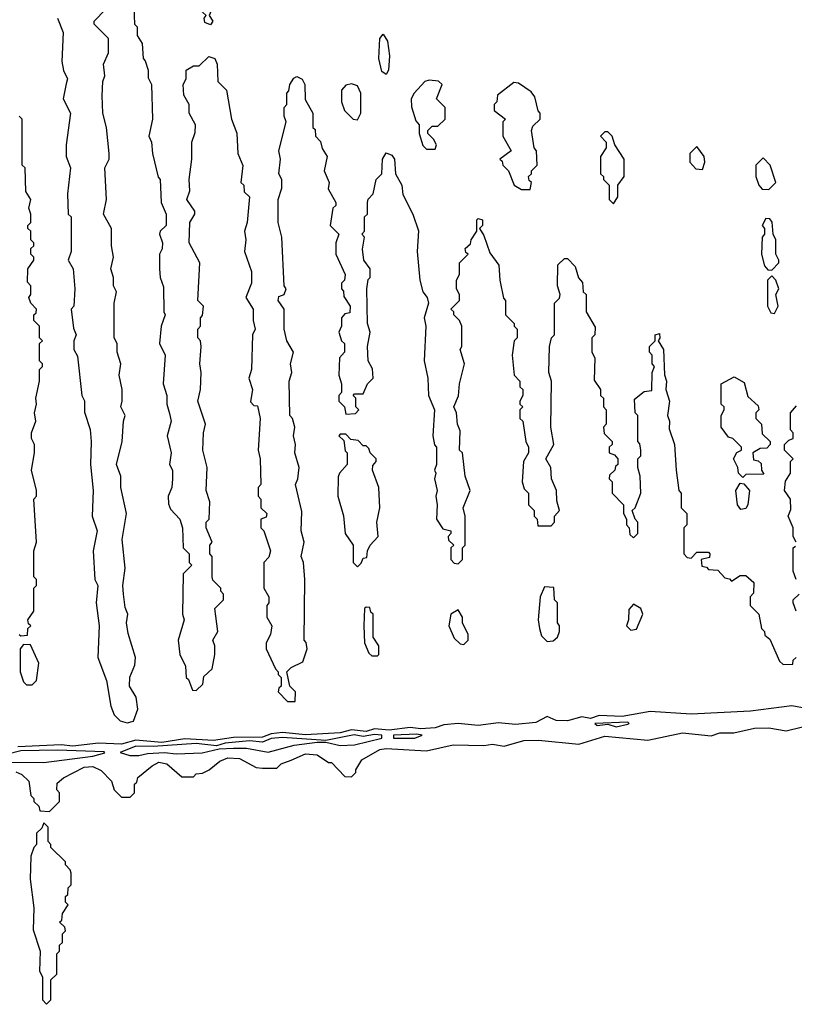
# Model space of a CAD drawing. Extents: x 2737310 to 2869991, y 870230 to 1012730.
# Tile 268 of 479: x 2774341 to 2777034, y 945970 to 949390. Entities that reach past the tile are written whole.
import ezdxf

# ---------------------------------------------------------------- set-up
doc = ezdxf.new("R2010")
doc.units = 0

msp = doc.modelspace()

# ---------------------------------------------------------------- linework, layer by layer
at = {"layer": '0CON02XD'}
for points in [[(2775005, 949372.5), (2774985, 949380), (2774982.5, 949395), (2774990, 949405), (2774976.7, 949416.7), (2774970, 949435), (2774968.8, 949475), (2774985, 949500), (2775000, 949495), (2775008, 949475), (2775010.7, 949429.3), (2775000, 949405), (2775012.5, 949385), (2775005, 949372.5)], [(2774737.5, 949435), (2774740, 949375), (2774750, 949365), (2774750, 949335), (2774767, 949307), (2774770, 949255), (2774777, 949247), (2774787.5, 949215), (2774788.3, 949188.3), (2774800, 949165), (2774802.5, 949045), (2774790, 948985), (2774800, 948965), (2774802.5, 948925), (2774823, 948843), (2774830, 948835), (2774832.5, 948755), (2774850, 948715), (2774850, 948675), (2774830, 948655), (2774827.5, 948645), (2774837.5, 948615), (2774836.4, 948593.6), (2774827.5, 948575), (2774827.5, 948525), (2774830, 948495), (2774841.7, 948461.7), (2774842.5, 948375), (2774847.5, 948365), (2774832.5, 948325), (2774827.5, 948265), (2774847.5, 948225), (2774840, 948125), (2774852.5, 948085), (2774852.5, 948055), (2774861.7, 948021.7), (2774867.5, 947995), (2774853.3, 947945), (2774867.5, 947885), (2774862.5, 947845), (2774872.5, 947825), (2774872.5, 947795), (2774870, 947765), (2774857.5, 947735), (2774858.3, 947708.3), (2774865, 947690), (2774897.5, 947655), (2774907.5, 947625), (2774910, 947555), (2774930, 947535), (2774930, 947505), (2774940, 947495), (2774910, 947465), (2774907.5, 947325), (2774912.5, 947305), (2774892.5, 947235), (2774897.5, 947185), (2774917.5, 947145), (2774920, 947105), (2774928.3, 947098.3), (2774941.7, 947061.7), (2774955, 947060), (2774978.3, 947081.7), (2774981.7, 947108.3), (2775010, 947135), (2775020, 947185), (2775020, 947215), (2775012.5, 947235), (2775030, 947265), (2775020, 947345), (2775050, 947375), (2775050, 947395), (2775040, 947405), (2775040, 947415), (2775013, 947443), (2775010, 947455), (2775010, 947525), (2775002.5, 947535), (2775002.5, 947565), (2775010, 947575), (2774990, 947625), (2774990, 947645), (2775000, 947655), (2775002.5, 947715), (2774990, 947755), (2774992.5, 947835), (2774977.5, 947895), (2774980, 947955), (2774987.5, 947985), (2774960, 948065), (2774970, 948105), (2774972.5, 948165), (2774967.5, 948195), (2774972.5, 948255), (2774970, 948275), (2774960, 948285), (2774960, 948315), (2774970, 948325), (2774970, 948355), (2774977, 948363), (2774980, 948395), (2774960, 948415), (2774967.5, 948545), (2774930, 948615), (2774932.5, 948685), (2774950, 948715), (2774950, 948725), (2774922.5, 948765), (2774932.5, 948795), (2774930, 948835), (2774940, 948905), (2774940, 948965), (2774951.7, 948998.3), (2774952.5, 949025), (2774930, 949065), (2774930, 949095), (2774911.7, 949128.3), (2774910, 949165), (2774920, 949185), (2774920, 949215), (2774945, 949230), (2774965, 949230), (2774998.3, 949261.7), (2775020, 949255), (2775027.5, 949235), (2775030, 949175), (2775060, 949145), (2775077.5, 949045), (2775096.4, 948996.4), (2775100, 948925), (2775117, 948883), (2775110, 948825), (2775120, 948815), (2775121.7, 948791.7), (2775140, 948775), (2775132.5, 948685), (2775122.5, 948655), (2775127.5, 948625), (2775122.5, 948585), (2775147.5, 948515), (2775147.5, 948475), (2775127.5, 948425), (2775152.5, 948385), (2775152.5, 948345), (2775160, 948315), (2775150, 948295), (2775147.5, 948175), (2775137.5, 948145), (2775150, 948105), (2775143, 948063), (2775155, 948050), (2775168.3, 948048.3), (2775177.5, 948005), (2775170, 947895), (2775177.5, 947865), (2775180, 947775), (2775170, 947765), (2775170, 947735), (2775180, 947725), (2775180, 947695), (2775200, 947675), (2775198.3, 947661.7), (2775180, 947655), (2775180, 947625), (2775190, 947615), (2775212.5, 947545), (2775207, 947523), (2775190, 947505), (2775190, 947415), (2775207.5, 947385), (2775207.5, 947365), (2775200, 947355), (2775200, 947315), (2775217.5, 947285), (2775212.5, 947255), (2775197.5, 947225), (2775197.5, 947205), (2775230, 947135), (2775240, 947125), (2775240, 947115), (2775250, 947105), (2775250, 947075), (2775241.7, 947068.3), (2775240, 947055), (2775271.7, 947021.7), (2775298.3, 947021.7), (2775300, 947055), (2775280, 947075), (2775270, 947125), (2775285, 947140), (2775325, 947160), (2775340, 947205), (2775337, 947227), (2775330, 947235), (2775332.5, 947445), (2775327.5, 947505), (2775320, 947525), (2775330, 947575), (2775320, 947615), (2775321.7, 947681.7), (2775300, 947775), (2775307.5, 947795)], [(2774472.5, 949395), (2774492.5, 949345), (2774487.5, 949245), (2774493, 949213), (2774507.5, 949185), (2774503, 949167), (2774492.5, 949115), (2774517.5, 949065), (2774502.5, 948955), (2774502.5, 948915), (2774517.5, 948875), (2774507.5, 948785), (2774510, 948715), (2774520, 948705), (2774520, 948585), (2774510, 948555), (2774527.5, 948525), (2774532.5, 948455), (2774530, 948395), (2774520, 948385), (2774528.3, 948318.3), (2774537.5, 948295), (2774530, 948275), (2774530, 948245), (2774541.7, 948221.7), (2774557.5, 948085), (2774566.4, 948066.4), (2774567, 948027), (2774586.4, 947966.4), (2774590, 947925), (2774587.5, 947845), (2774596.7, 947755), (2774593.3, 947665), (2774610, 947615), (2774596.7, 947545), (2774602.5, 947445), (2774612.5, 947425), (2774607.5, 947365), (2774617.5, 947285), (2774613.3, 947175), (2774642.5, 947095), (2774657.5, 947005), (2774670, 946975), (2774690, 946955), (2774715, 946947.5), (2774736.4, 946953.6), (2774752.5, 946995), (2774746.4, 947036.4), (2774722.5, 947075), (2774723.6, 947106.4), (2774741.7, 947148.3), (2774743.3, 947175), (2774718.3, 947258.3), (2774712.5, 947295), (2774717.5, 947325), (2774708.3, 947348.3), (2774702.5, 947395), (2774700, 947425), (2774707.5, 947485), (2774697.5, 947585), (2774712.5, 947675), (2774692.5, 947765), (2774692.5, 947805), (2774677.5, 947845), (2774697.5, 947925), (2774702.5, 947995), (2774707.5, 948015), (2774692.5, 948045), (2774697.5, 948065), (2774697.5, 948105), (2774687.5, 948155), (2774692.5, 948195), (2774680, 948235), (2774680, 948265), (2774670, 948285), (2774670, 948405), (2774677.5, 948445), (2774667.5, 948465), (2774667.5, 948495), (2774657.5, 948525), (2774667.5, 948565), (2774660, 948605), (2774660, 948665), (2774632.5, 948715), (2774642.5, 948765), (2774637.5, 948875), (2774652.5, 948905), (2774652.5, 948925), (2774642.5, 949015), (2774630, 949065), (2774627.5, 949125), (2774630, 949175), (2774637.5, 949195), (2774632.5, 949235), (2774650, 949275), (2774650, 949325), (2774600, 949375), (2774600, 949385), (2774640, 949425)], [(2775615, 949200), (2775600.5, 949210.5), (2775590, 949255), (2775592.5, 949325), (2775605, 949340), (2775620, 949315), (2775626.2, 949265), (2775623.3, 949215), (2775615, 949200)], [(2775307.5, 947795), (2775312.5, 947835), (2775297.5, 947885), (2775300, 947915), (2775292.5, 947945), (2775297.5, 947975), (2775290, 948005), (2775280, 948015), (2775277.5, 948135), (2775286.7, 948165), (2775282.5, 948195), (2775292.5, 948235), (2775270, 948275), (2775260, 948315), (2775260, 948385), (2775240, 948415), (2775241.7, 948428.3), (2775260, 948435), (2775267.5, 948455), (2775260, 948465), (2775252.5, 948635), (2775240, 948685), (2775240, 948765), (2775252.5, 948805), (2775252.5, 948835), (2775242.5, 948855), (2775247.5, 948905), (2775242.5, 948935), (2775267.5, 949035), (2775260, 949055), (2775260, 949085), (2775270, 949095), (2775270, 949135), (2775277, 949143), (2775280, 949165), (2775293.6, 949186.4), (2775305, 949192.5), (2775323, 949183), (2775332.5, 949165), (2775333, 949113), (2775360, 949065), (2775360, 949015), (2775368.3, 949008.3), (2775370, 948985), (2775387, 948967), (2775393, 948943), (2775410, 948915), (2775400, 948865), (2775417.5, 948825), (2775413, 948803), (2775440, 948755), (2775440, 948745), (2775430, 948735), (2775420, 948675), (2775450, 948645), (2775440, 948615), (2775440, 948575), (2775472.5, 948505), (2775470, 948485), (2775460, 948475), (2775460, 948455), (2775467, 948447), (2775468.3, 948428.3), (2775490, 948395), (2775488.3, 948371.7), (2775471.7, 948368.3), (2775460, 948355), (2775460, 948325), (2775450, 948305), (2775460, 948275), (2775470, 948265), (2775470, 948235), (2775452.5, 948215), (2775450, 948155), (2775460, 948125), (2775460, 948095), (2775450, 948085), (2775450, 948065), (2775470, 948045), (2775475, 948020), (2775508.3, 948021.7), (2775520, 948035), (2775510, 948045), (2775510, 948075), (2775500, 948085), (2775505, 948090), (2775535, 948090), (2775550, 948125), (2775570, 948145), (2775567, 948177), (2775552.5, 948205), (2775550, 948255), (2775560, 948305), (2775550, 948335), (2775547.5, 948455), (2775553, 948487), (2775560, 948495), (2775560, 948525), (2775537.5, 948555), (2775533, 948593), (2775540, 948635), (2775530, 948645), (2775540, 948655), (2775540, 948705), (2775550, 948715), (2775550, 948755), (2775553, 948767), (2775570, 948785), (2775580, 948835), (2775600, 948855), (2775602.5, 948905), (2775615, 948927.5), (2775635, 948920), (2775643.8, 948905), (2775647.5, 948855), (2775670, 948815), (2775673, 948783), (2775707.5, 948715), (2775727, 948657), (2775722.5, 948585), (2775732.5, 948485), (2775742.5, 948445), (2775757.5, 948425), (2775762.5, 948405), (2775747.5, 948355), (2775752.5, 948325), (2775747.5, 948205), (2775760, 948145), (2775762.5, 948085), (2775782.5, 948035), (2775777.5, 947945), (2775783, 947913), (2775790, 947905), (2775790, 947845), (2775782.5, 947825), (2775787.5, 947815), (2775782.5, 947795), (2775792.5, 947755), (2775787.5, 947735), (2775792.5, 947705), (2775790, 947655), (2775811.7, 947621.7), (2775840, 947615), (2775840, 947605), (2775830, 947595), (2775831.7, 947581.7), (2775850, 947565), (2775840, 947555), (2775840, 947515), (2775851.7, 947501.7), (2775865, 947500), (2775880, 947515), (2775880, 947555), (2775890, 947565), (2775890, 947665), (2775882.5, 947695), (2775907.5, 947755), (2775890, 947805), (2775880, 947885), (2775870, 947895), (2775871.7, 947961.7), (2775862.5, 947985), (2775860, 948025), (2775850, 948045), (2775867, 948083), (2775870, 948125), (2775887.5, 948195), (2775872.5, 948245), (2775877.5, 948255), (2775877.5, 948325), (2775870, 948345), (2775850, 948365), (2775850, 948375), (2775840, 948385), (2775870, 948415), (2775870, 948435), (2775860, 948455), (2775860, 948485), (2775870, 948505), (2775870, 948545), (2775900, 948575), (2775891.7, 948581.7), (2775890, 948595), (2775908.3, 948611.7), (2775910, 948625), (2775930, 948655), (2775930, 948695), (2775935, 948700), (2775950, 948695), (2775950, 948675), (2775940, 948665), (2775955, 948640), (2775975, 948580), (2776007, 948537), (2776010, 948485), (2776023, 948423), (2776030, 948415), (2776030, 948365), (2776060, 948335), (2776060, 948325), (2776070, 948315), (2776070, 948285), (2776060, 948275), (2776052.5, 948225), (2776060, 948155), (2776080, 948135), (2776080, 948115), (2776090, 948105), (2776090, 948085), (2776080, 948065), (2776080, 948055), (2776090, 948045), (2776080, 948035), (2776080, 948005), (2776090, 947995), (2776100, 947925), (2776110, 947905), (2776110, 947885), (2776092.5, 947855), (2776087.5, 947785), (2776095, 947760), (2776110, 947745), (2776110, 947705), (2776130, 947685), (2776130, 947665), (2776140, 947655), (2776141.7, 947631.7), (2776188.3, 947631.7), (2776200, 947645), (2776200, 947665), (2776217.5, 947685), (2776208.3, 947718.3), (2776207.5, 947755), (2776190, 947795), (2776187.5, 947835), (2776170, 947865), (2776197.5, 947915), (2776187.5, 947975), (2776190, 948135), (2776180, 948165), (2776182.5, 948255), (2776190, 948285), (2776200, 948295), (2776200, 948405), (2776217, 948423), (2776220, 948435), (2776210, 948465), (2776211.7, 948538.3), (2776235, 948560), (2776245, 948560), (2776272.5, 948532.5), (2776283, 948493), (2776297, 948477), (2776300, 948445), (2776310, 948435), (2776310, 948375), (2776341.7, 948321.7), (2776340, 948295), (2776330, 948285), (2776330, 948235), (2776340, 948215), (2776338.3, 948138.3), (2776360, 948105), (2776360, 948085), (2776370, 948075), (2776370, 948045), (2776380, 948035), (2776380, 947985), (2776370, 947975), (2776373, 947953), (2776400, 947925), (2776400, 947915), (2776390, 947905), (2776390, 947885), (2776408.3, 947878.3), (2776420, 947865), (2776420, 947845), (2776411.7, 947838.3), (2776410, 947825), (2776391.7, 947808.3), (2776390, 947795), (2776400, 947785), (2776400, 947745), (2776440, 947705), (2776440, 947675), (2776450, 947655), (2776450, 947635), (2776460, 947625), (2776461.7, 947601.7), (2776475, 947590), (2776490, 947605), (2776490, 947645), (2776480, 947655), (2776470, 947685), (2776480, 947695), (2776500, 947745), (2776497.5, 947805), (2776490, 947835), (2776490, 947865), (2776500, 947875), (2776500, 947895), (2776497, 947917), (2776490, 947925), (2776490, 948015), (2776480, 948025), (2776478.3, 948071.7), (2776511.7, 948098.3), (2776538.3, 948101.7), (2776540, 948165), (2776547.5, 948185), (2776540, 948195), (2776540, 948225), (2776530, 948235), (2776530, 948255), (2776550, 948275), (2776550, 948295), (2776565, 948300), (2776566.4, 948283.6), (2776560, 948275), (2776578.8, 948245), (2776583, 948157), (2776590, 948135), (2776587.5, 948105), (2776600, 948065), (2776592.5, 948015), (2776600, 947995), (2776598.3, 947968.3), (2776617.5, 947915), (2776622.5, 947825), (2776632.5, 947755), (2776640, 947745), (2776640, 947695), (2776660, 947675), (2776660, 947635), (2776650, 947625), (2776650, 947535), (2776661.7, 947521.7), (2776675, 947520), (2776695, 947540), (2776735, 947540), (2776740, 947535), (2776738.3, 947521.7), (2776710, 947515), (2776711.7, 947491.7), (2776728.3, 947488.3), (2776735, 947480), (2776768.3, 947478.3), (2776791.7, 947451.7), (2776808.3, 947448.3), (2776815, 947440), (2776845, 947460), (2776865, 947460), (2776892.5, 947435), (2776891.7, 947398.3), (2776880, 947385), (2776880, 947355), (2776910, 947325), (2776920, 947275), (2776930, 947265), (2776931.7, 947251.7), (2776948.3, 947238.3), (2776981.7, 947161.7), (2776995, 947150), (2777028.3, 947151.7), (2777030, 947165), (2777040, 947175)], [(2775515, 949042.5), (2775527.5, 949065), (2775527.5, 949135), (2775515, 949160), (2775495, 949167.5), (2775475, 949162.5), (2775460, 949145), (2775460, 949105), (2775470, 949075), (2775500, 949045), (2775515, 949042.5)], [(2775785, 948940), (2775790, 948955), (2775780, 948975), (2775760, 948995), (2775760, 949005), (2775775, 949020), (2775795, 949020), (2775820, 949045), (2775820, 949085), (2775790, 949115), (2775810, 949165), (2775797, 949177), (2775765, 949180), (2775750, 949175), (2775712.5, 949135), (2775702.5, 949115), (2775703, 949087), (2775718.3, 949038.3), (2775730, 949025), (2775730, 948995), (2775743, 948953), (2775755, 948940), (2775785, 948940)], [(2776115, 948800), (2776120, 948825), (2776111.7, 948831.7), (2776110, 948845), (2776120, 948855), (2776120, 948865), (2776140, 948885), (2776137.5, 948935), (2776130, 948945), (2776120, 949005), (2776125, 949020), (2776150, 949045), (2776150, 949065), (2776143, 949073), (2776131.7, 949121.7), (2776119.3, 949139.3), (2776075, 949170), (2776058.3, 949171.7), (2776001.7, 949128.3), (2776000, 949105), (2775990, 949095), (2775990, 949075), (2776030, 949045), (2776020, 949035), (2776020, 948985), (2776050, 948935), (2776010, 948905), (2776018.3, 948898.3), (2776020, 948885), (2776040, 948865), (2776060, 948815), (2776085, 948800), (2776115, 948800)], [(2774340, 947255), (2774345, 947250), (2774368.3, 947251.7), (2774370, 947275), (2774380, 947285), (2774371.7, 947291.7), (2774370, 947305), (2774390, 947335), (2774390, 947415), (2774400, 947425), (2774400, 947445), (2774390, 947455), (2774390, 947545), (2774400, 947575), (2774390, 947725), (2774400, 947735), (2774400, 947755), (2774382.5, 947825), (2774392.5, 947885), (2774392.5, 947915), (2774382.5, 947935), (2774382.5, 947955), (2774397.5, 947995), (2774392.5, 948025), (2774400, 948055), (2774397.5, 948075), (2774410, 948135), (2774410, 948175), (2774420, 948185), (2774420, 948195), (2774410, 948205), (2774410, 948265), (2774420, 948275), (2774410, 948285), (2774410, 948325), (2774390, 948345), (2774390, 948365), (2774398.3, 948371.7), (2774400, 948385), (2774380, 948405), (2774372.5, 948425), (2774380, 948435), (2774380, 948465), (2774368.3, 948478.3), (2774370, 948525), (2774390, 948555), (2774390, 948565), (2774380, 948575), (2774380, 948595), (2774390, 948605), (2774390, 948615), (2774380, 948625), (2774380, 948655), (2774370, 948665), (2774370, 948675), (2774380, 948685), (2774380, 948715), (2774372.5, 948735), (2774380, 948765), (2774363, 948793), (2774360, 948875), (2774350, 948885), (2774350, 949045), (2774340, 949055)], [(2776405, 948750), (2776420, 948775), (2776420, 948815), (2776442.5, 948845), (2776442.5, 948905), (2776410, 948955), (2776400, 948985), (2776385, 949000), (2776375, 949000), (2776360, 948985), (2776380, 948965), (2776380, 948945), (2776360, 948915), (2776360, 948855), (2776370, 948845), (2776370, 948835), (2776390, 948815), (2776390, 948765), (2776405, 948750)], [(2776715, 948870), (2776722.5, 948895), (2776720, 948915), (2776695, 948950), (2776670, 948925), (2776670, 948895), (2776691.7, 948871.7), (2776715, 948870)], [(2776945, 948800), (2776970, 948825), (2776950, 948885), (2776925, 948910), (2776900, 948885), (2776900, 948845), (2776910, 948815), (2776921.7, 948801.7), (2776945, 948800)], [(2776955, 948520), (2776980, 948545), (2776980, 948555), (2776970, 948575), (2776970, 948625), (2776960, 948645), (2776957, 948687), (2776948.3, 948698.3), (2776935, 948700), (2776922.5, 948675), (2776930, 948665), (2776930, 948645), (2776922.5, 948635), (2776920, 948575), (2776930, 948535), (2776941.7, 948521.7), (2776955, 948520)], [(2776965, 948370), (2776977.5, 948395), (2776970, 948435), (2776980, 948455), (2776970, 948485), (2776955, 948500), (2776940, 948485), (2776940, 948395), (2776951.7, 948371.7), (2776965, 948370)], [(2776855, 947800), (2776840, 947815), (2776837.5, 947835), (2776822.5, 947865), (2776833.6, 947886.4), (2776850, 947895), (2776850, 947905), (2776820, 947935), (2776805, 947940), (2776780, 947975), (2776780, 948015), (2776790, 948035), (2776790, 948045), (2776780, 948055), (2776780, 948125), (2776825, 948150), (2776859.3, 948129.3), (2776871.7, 948081.7), (2776908.3, 948048.3), (2776910, 948035), (2776900, 948025), (2776900, 948005), (2776920, 947985), (2776921.7, 947951.7), (2776950, 947925), (2776950, 947915), (2776938.3, 947901.7), (2776915, 947900), (2776890, 947885), (2776891.7, 947861.7), (2776908.3, 947858.3), (2776918.3, 947848.3), (2776920, 947825), (2776928.3, 947811.7), (2776865, 947810), (2776855, 947800)], [(2777040, 947575), (2777030, 947595), (2777030, 947625), (2777012.5, 947665), (2777021.7, 947688.3), (2777020, 947725), (2777000, 947755), (2777003, 947787), (2777020, 947815), (2777020, 947855), (2777030, 947865), (2777000, 947895), (2777000, 947915), (2777015, 947930), (2777030, 947935), (2777030, 947955), (2777020, 947965), (2777020, 948025), (2777041.7, 948048.3)], [(2775515, 947490), (2775528.3, 947501.7), (2775535, 947520), (2775548.3, 947521.7), (2775550, 947545), (2775560, 947565), (2775587.5, 947595), (2775582.5, 947645), (2775592.5, 947695), (2775590, 947765), (2775567.5, 947825), (2775568.3, 947841.7), (2775580, 947855), (2775580, 947865), (2775560, 947885), (2775555, 947900), (2775545, 947910), (2775535, 947910), (2775518.3, 947928.3), (2775491.7, 947931.7), (2775475, 947950), (2775455, 947950), (2775450, 947945), (2775468.3, 947928.3), (2775473, 947893), (2775480, 947885), (2775480, 947845), (2775452.5, 947815), (2775448.3, 947801.7), (2775447.5, 947735), (2775466.4, 947666.4), (2775472.5, 947605), (2775500, 947565), (2775500, 947505), (2775515, 947490)], [(2776848.3, 947688.3), (2776836.7, 947705), (2776830, 947755), (2776845, 947780), (2776858.3, 947778.3), (2776877.5, 947755), (2776872.5, 947705), (2776865, 947692.5), (2776848.3, 947688.3)], [(2777040, 947445), (2777030, 947475), (2777030, 947555), (2777038.3, 947561.7)], [(2776175, 947230), (2776195, 947232.5), (2776210, 947245), (2776217.5, 947265), (2776217.5, 947285), (2776210, 947295), (2776210, 947365), (2776200, 947375), (2776198.3, 947418.3), (2776165, 947420), (2776150, 947385), (2776143.3, 947305), (2776147.5, 947275), (2776155, 947250), (2776175, 947230)], [(2777040, 947335), (2777030, 947365), (2777030, 947375), (2777050, 947395)], [(2775585, 947180), (2775590, 947185), (2775590, 947215), (2775570, 947245), (2775570, 947325), (2775561.7, 947331.7), (2775558.3, 947348.3), (2775545, 947350), (2775540, 947345), (2775537.5, 947285), (2775540, 947225), (2775555, 947190), (2775565, 947180), (2775585, 947180)], [(2776465, 947270), (2776485, 947272.5), (2776507.5, 947325), (2776500, 947345), (2776475, 947360), (2776458.3, 947341.7), (2776457.5, 947305), (2776450, 947285), (2776465, 947270)], [(2775885, 947220), (2775900, 947235), (2775900, 947255), (2775880, 947295), (2775880, 947315), (2775865, 947340), (2775840, 947325), (2775832.5, 947285), (2775851.7, 947241.7), (2775871.7, 947221.7), (2775885, 947220)], [(2774385, 947080), (2774400, 947095), (2774407.5, 947155), (2774378.3, 947218.3), (2774355, 947220), (2774342.5, 947205), (2774342.5, 947125), (2774355, 947090), (2774365, 947080), (2774385, 947080)], [(2777075, 946997.7), (2777025, 947007.1), (2776881.7, 946988.3), (2776675, 946977.8), (2776532.6, 946987.4), (2776435, 946969.7), (2776355, 946973.6), (2776325, 946963.1), (2776295, 946969.1), (2776245, 946954.7), (2776205.4, 946955.4), (2776175, 946970), (2776135, 946948.9), (2776065, 946941.5), (2776005, 946947.9), (2775935, 946938.1), (2775865.5, 946945.5), (2775815, 946940.4), (2775785, 946930.4), (2775735, 946926.7), (2775698.8, 946931.2), (2775625, 946921.8), (2775575, 946927.3), (2775545, 946917.1), (2775495, 946923.8), (2775455, 946912.8), (2775335, 946906.1), (2775255, 946913.8), (2775215, 946909.6), (2775185, 946897.5), (2775085, 946896.9), (2775015, 946885.9), (2774915, 946892.1), (2774835, 946879.2), (2774745, 946887.8), (2774695, 946873.1), (2774615, 946876.5), (2774526.2, 946866.2), (2774485, 946871.5), (2774335, 946864.6)], [(2774327.5, 946777.5), (2774348.3, 946768.3), (2774372.5, 946745), (2774380, 946695), (2774390, 946685), (2774390, 946675), (2774408.3, 946658.3), (2774411.7, 946641.7), (2774445, 946640), (2774480, 946675), (2774480, 946705), (2774470, 946715), (2774471.7, 946738.3), (2774493, 946757), (2774565, 946794), (2774595, 946796.2), (2774625, 946782.5), (2774660, 946745), (2774670, 946715), (2774695, 946690), (2774725, 946690), (2774740, 946705), (2774740, 946735), (2774748.3, 946741.7), (2774751.7, 946758.3), (2774801.2, 946798.8), (2774825, 946810.8), (2774852.5, 946805), (2774905, 946760), (2774945, 946760), (2774955, 946770), (2774977, 946773), (2775000, 946785), (2775037.5, 946815), (2775065, 946825.8), (2775105, 946823.8), (2775163, 946793), (2775185, 946790), (2775235, 946790), (2775250, 946805), (2775285, 946817.5), (2775335, 946840), (2775375, 946836.2), (2775415, 946810), (2775425, 946810), (2775471.7, 946761.7), (2775495, 946760), (2775510, 946775), (2775510, 946785), (2775530.7, 946819.3), (2775592.5, 946855), (2775615, 946858), (2775755, 946850), (2775848.3, 946871.7), (2775955, 946868.8), (2775985, 946873.3), (2776025, 946866.7), (2776094.1, 946885.9), (2776145, 946888), (2776285, 946873.3), (2776375, 946901.2), (2776525, 946887.5), (2776645, 946913.3), (2776745, 946902.5), (2776775, 946912.5), (2776823, 946913), (2776895, 946928.8), (2776945, 946930), (2777005, 946920), (2777105, 946943.8)], [(2776415, 946934.2), (2776455, 946942.5), (2776460, 946945), (2776455, 946950), (2776340, 946945), (2776348.3, 946938.3), (2776385, 946942.5), (2776415, 946934.2)], [(2774755, 946833.8), (2774785, 946841.2), (2774845, 946844.2), (2774885, 946840), (2774975, 946843.8), (2775035, 946857.5), (2775085, 946860), (2775129.5, 946859.5), (2775205, 946846), (2775295, 946870), (2775375, 946880), (2775405, 946880), (2775455, 946868.8), (2775505, 946871.2), (2775600, 946895), (2775600, 946905), (2775575, 946907.1), (2775535, 946900), (2775503.8, 946906.2), (2775405, 946886.2), (2775255, 946897.1), (2775215, 946893.3), (2775185, 946881.1), (2775140, 946885), (2775055, 946876.7), (2775025, 946867.5), (2774955, 946876.2), (2774805, 946865.4), (2774745, 946866.7), (2774690, 946845), (2774723.9, 946833.9), (2774755, 946833.8)], [(2775715, 946894), (2775740, 946905), (2775722, 946908), (2775640, 946905), (2775640, 946895), (2775645, 946894), (2775715, 946894)], [(2774265, 946810.8), (2774425, 946810), (2774595, 946832), (2774637, 946843), (2774635, 946846.7), (2774473.2, 946853.2), (2774345, 946850.4), (2774295, 946837.3)], [(2774435, 945970), (2774450, 945985), (2774450, 946055), (2774470, 946075), (2774470, 946145), (2774480, 946155), (2774480, 946175), (2774490, 946185), (2774490, 946215), (2774500, 946225), (2774498.3, 946238.3), (2774480, 946255), (2774488.3, 946261.7), (2774490, 946285), (2774510, 946315), (2774500, 946325), (2774500, 946345), (2774508.3, 946351.7), (2774510, 946375), (2774520, 946385), (2774520, 946425), (2774517, 946437), (2774500, 946455), (2774500, 946465), (2774450, 946515), (2774450, 946525), (2774440, 946535), (2774440, 946585), (2774425, 946600), (2774418.3, 946581.7), (2774400, 946565), (2774400, 946525), (2774390, 946515), (2774380, 946485), (2774377.5, 946405), (2774390, 946305), (2774388.3, 946228.3), (2774412.5, 946155), (2774410, 946085), (2774420, 946065), (2774420, 945985), (2774435, 945970)]]:
    msp.add_lwpolyline(points, dxfattribs=at)

doc.saveas('drawing.dxf')
